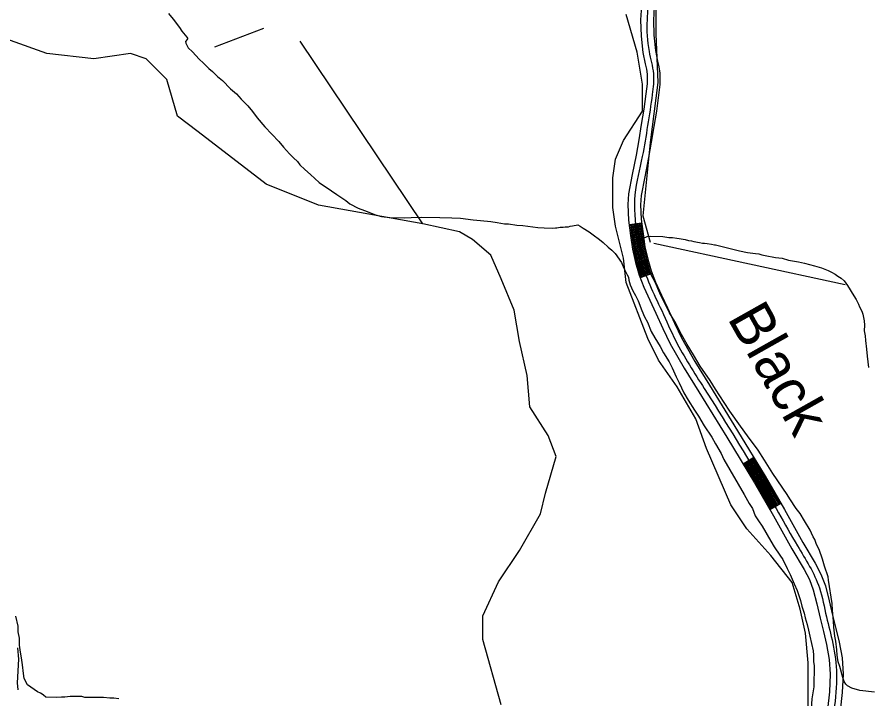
# Model space of a CAD drawing. Extents: x 3161514 to 3199414, y 831166 to 856601.
# Drawn here: x 3172892 to 3174900, y 839105 to 840713 of the extents above; entities that cross this region are included whole.
import ezdxf

# ---------------------------------------------------------------- set-up
doc = ezdxf.new("R2010")
doc.units = 0
for name, color, linetype in [('V-RIVR-IDEN', 7, 'Continuous'), ('V-ROAD-CNTR', 7, 'Continuous'), ('V-SITE-VEGE', 7, 'Continuous'), ('V-TOPO-SHOR', 7, 'Continuous')]:
    doc.layers.add(name, color=color, linetype=linetype)

msp = doc.modelspace()

# ---------------------------------------------------------------- linework, layer by layer
at = {"layer": 'V-ROAD-CNTR'}
for p, q in [((3174366.2, 840227), (3174336.5, 840223.2)), ((3174390.7, 840108.5), (3174362.8, 840097.6)), ((3174630.9, 839674), (3174605.3, 839658.4)), ((3174694.7, 839566.1), (3174668.7, 839551))]:
    msp.add_line(p, q, dxfattribs=at)
for points in [[(3174365.7, 840739.1), (3174363.7, 840706.5), (3174364.7, 840668.1), (3174368.8, 840629.6), (3174374.4, 840602.4), (3174377.3, 840589.9), (3174378.8, 840578.5), (3174378.7, 840555.7), (3174376.3, 840532.3), (3174371.1, 840495.9), (3174365.3, 840459.4), (3174359.1, 840423.1), (3174352.8, 840387), (3174344, 840341.9), (3174335.3, 840296), (3174333.1, 840270.8), (3174335.1, 840233.8), (3174339.7, 840197.7), (3174344.4, 840165.9), (3174351.3, 840134.1), (3174360.1, 840104.4), (3174371.3, 840075.8), (3174385.5, 840044.9), (3174399.6, 840014.4), (3174416, 839978.7), (3174433.1, 839942.6), (3174466, 839884.9), (3174501, 839829), (3174566.7, 839721.8), (3174632, 839614.6), (3174676.8, 839537), (3174720.7, 839458.5), (3174749.4, 839410.3), (3174761.8, 839386.7), (3174771.1, 839362.2), (3174779.6, 839329.3), (3174787.5, 839295.3), (3174795.1, 839263.9), (3174802.4, 839232.8), (3174808.9, 839197.8), (3174811.1, 839162.9), (3174809, 839121.9), (3174804.8, 839080.2)], [(3174395.6, 840736.9), (3174393.7, 840706), (3174394.7, 840670.1), (3174398.4, 840634.2), (3174403.7, 840608.9), (3174406.9, 840595.3), (3174408.8, 840580.4), (3174408.7, 840554.2), (3174406.1, 840528.7), (3174400.8, 840491.4), (3174394.9, 840454.5), (3174388.7, 840418), (3174382.3, 840381.5), (3174373.5, 840336.3), (3174365, 840291.9), (3174363.2, 840270.3), (3174365, 840236.5), (3174369.4, 840201.7), (3174373.9, 840171.3), (3174380.4, 840141.6), (3174388.5, 840114.1), (3174398.9, 840087.5), (3174412.8, 840057.4), (3174426.9, 840027), (3174443.2, 839991.4), (3174459.7, 839956.5), (3174491.8, 839900.3), (3174526.5, 839844.8), (3174592.3, 839737.4), (3174657.8, 839629.9), (3174702.9, 839551.9), (3174746.7, 839473.5), (3174775.6, 839425), (3174789.2, 839399), (3174799.7, 839371.3), (3174808.7, 839336.4), (3174816.7, 839302.3), (3174824.3, 839270.8), (3174831.8, 839238.9), (3174838.8, 839201.4), (3174841.2, 839163.1), (3174838.9, 839119.6), (3174834.6, 839076.7)], [(3174339.4, 840223.6), (3174342.7, 840198.1), (3174347.3, 840166.4), (3174354.2, 840134.8), (3174363, 840105.4), (3174365.6, 840098.7)], [(3174342.4, 840224), (3174345.6, 840198.5), (3174350.3, 840167), (3174357.1, 840135.6), (3174365.8, 840106.3), (3174368.4, 840099.8)], [(3174345.4, 840224.3), (3174348.6, 840198.9), (3174353.2, 840167.5), (3174360, 840136.3), (3174368.7, 840107.3), (3174371.2, 840100.9)], [(3174348.4, 840224.7), (3174351.6, 840199.3), (3174356.2, 840168.1), (3174362.9, 840137.1), (3174371.5, 840108.3), (3174374, 840102)], [(3174351.3, 840225.1), (3174354.6, 840199.7), (3174359.1, 840168.6), (3174365.8, 840137.8), (3174374.3, 840109.3), (3174376.8, 840103.1)], [(3174354.3, 840225.5), (3174357.5, 840200.1), (3174362.1, 840169.1), (3174368.7, 840138.6), (3174377.2, 840110.2), (3174379.6, 840104.1)], [(3174357.3, 840225.9), (3174360.5, 840200.5), (3174365, 840169.7), (3174371.7, 840139.3), (3174380, 840111.2), (3174382.4, 840105.2)], [(3174360.3, 840226.2), (3174363.5, 840200.9), (3174368, 840170.2), (3174374.6, 840140.1), (3174382.9, 840112.2), (3174385.1, 840106.3)], [(3174363.2, 840226.6), (3174366.5, 840201.3), (3174370.9, 840170.7), (3174377.5, 840140.8), (3174385.7, 840113.2), (3174387.9, 840107.4)], [(3174620.7, 839667.7), (3174647.5, 839623.8), (3174684.3, 839560.1)], [(3174623.3, 839669.3), (3174650.1, 839625.3), (3174686.9, 839561.6)], [(3174625.8, 839670.9), (3174652.7, 839626.8), (3174689.5, 839563.1)], [(3174628.4, 839672.4), (3174655.2, 839628.3), (3174692.1, 839564.6)], [(3174607.9, 839659.9), (3174634.6, 839616.1), (3174671.3, 839552.6)], [(3174610.5, 839661.5), (3174637.2, 839617.6), (3174673.9, 839554.1)], [(3174613, 839663), (3174639.8, 839619.2), (3174676.5, 839555.6)], [(3174615.6, 839664.6), (3174642.3, 839620.7), (3174679.1, 839557.1)], [(3174618.1, 839666.2), (3174644.9, 839622.2), (3174681.7, 839558.6)], [(3172894.9, 839126.2), (3172893, 839142.4), (3172896.5, 839198.9), (3172894.5, 839225.3)]]:
    msp.add_lwpolyline(points, dxfattribs=at)
msp.add_spline([(3176085.7, 842416.7), (3175999.2, 842329.3), (3175902.9, 842262.7), (3175816.8, 842191), (3175683.6, 842068.8), (3175542.6, 841944.4), (3175408.7, 841823.2), (3175248.8, 841669.1), (3175111.1, 841529.2), (3174939.9, 841373.3), (3174760.8, 841238.8), (3174657.1, 841147.6), (3174547.1, 841036.3), (3174492, 840982.1), (3174442.6, 840929.6), (3174420.2, 840901.8), (3174399.4, 840862.5), (3174389.5, 840827.3), (3174383.3, 840769.8), (3174378.7, 840706.2), (3174383.6, 840631.9), (3174393.8, 840579.4), (3174391.2, 840530.5), (3174380.1, 840456.9), (3174367.6, 840384.2), (3174350.2, 840294), (3174354.6, 840199.7), (3174365.8, 840137.8), (3174385.1, 840081.6), (3174413.3, 840020.7), (3174446.4, 839949.6), (3174513.8, 839836.9), (3174644.9, 839622.2), (3174733.7, 839466), (3174785.4, 839366.8), (3174802.1, 839298.8), (3174817.1, 839235.9), (3174826.1, 839163), (3174819.7, 839078.5), (3174801.9, 838938.6), (3174802.7, 838855.8), (3174814.8, 838721.3), (3174807.2, 838560.9), (3174809.6, 838402.5), (3174824, 838252.4), (3174850.8, 838131.5), (3174851.2, 837987.4), (3174839.3, 837845.3), (3174833.3, 837693.7), (3174830, 837563.5), (3174819.8, 837468.1), (3174779.7, 837355.2), (3174698, 837136.9), (3174632.1, 836964.9), (3174548.8, 836774), (3174465.5, 836611.3)], degree=3, dxfattribs=at)
at = {"layer": 'V-SITE-VEGE'}
for p, q in [((3173249.4, 840721.3), (3173260.3, 840708.3)), ((3173260.3, 840708.3), (3173275.4, 840688.5)), ((3173275.4, 840688.5), (3173281.2, 840679.9)), ((3173281.2, 840679.9), (3173293, 840665.3)), ((3173293.8, 840660.2), (3173289.4, 840655.1)), ((3173289.4, 840655.1), (3173290.2, 840651.7)), ((3173290.2, 840651.7), (3173296, 840640.5)), ((3173293, 840665.3), (3173295.5, 840661.8)), ((3173295.5, 840661.8), (3173293.8, 840660.2)), ((3173296, 840640.5), (3173306.1, 840631)), ((3173306.1, 840631), (3173322.1, 840613.7)), ((3173322.1, 840613.7), (3173332.2, 840604.2)), ((3173332.2, 840604.2), (3173344.8, 840591.3)), ((3173344.8, 840591.3), (3173353.2, 840584.3)), ((3173353.2, 840584.3), (3173365, 840573.1)), ((3173365, 840573.1), (3173376.8, 840563.6)), ((3173376.8, 840563.6), (3173396.1, 840543.7)), ((3173396.1, 840543.7), (3173410.4, 840531.6)), ((3173410.4, 840531.6), (3173421.3, 840519.5)), ((3173421.3, 840519.5), (3173436.5, 840504)), ((3173436.5, 840504), (3173448.2, 840490.2)), ((3173448.2, 840490.2), (3173459.1, 840475.5)), ((3173459.1, 840475.5), (3173476.7, 840454)), ((3173476.7, 840454), (3173510.3, 840419.4)), ((3173510.3, 840419.4), (3173521.2, 840406.5)), ((3173521.2, 840406.5), (3173535.4, 840390.1)), ((3173535.4, 840390.1), (3173544.7, 840380.6)), ((3173544.7, 840380.6), (3173553.9, 840372)), ((3173553.9, 840372), (3173559.8, 840364.2)), ((3173559.8, 840364.2), (3173571.6, 840353.8)), ((3173571.6, 840353.8), (3173585, 840341.7)), ((3173585, 840341.7), (3173605.2, 840322.7)), ((3173605.2, 840322.7), (3173633.9, 840303.5)), ((3173633.9, 840303.5), (3173646.6, 840294.8)), ((3173646.6, 840294.8), (3173667.7, 840280.1)), ((3173667.7, 840280.1), (3173677.8, 840272.3)), ((3173677.8, 840272.3), (3173697.3, 840262.6)), ((3173697.3, 840262.6), (3173712.5, 840256.4)), ((3173712.5, 840256.4), (3173738, 840246.7)), ((3173738, 840246.7), (3173752.4, 840242.3)), ((3173752.4, 840242.3), (3173772, 840240.3)), ((3173772, 840240.3), (3173806.9, 840239.8)), ((3173806.9, 840239.8), (3173822.2, 840240.4)), ((3173822.2, 840240.4), (3173846.1, 840241)), ((3173846.1, 840241), (3173889.6, 840240.4)), ((3173889.6, 840240.4), (3173918.5, 840239.1)), ((3173918.5, 840239.1), (3173939, 840238.8)), ((3173939, 840238.8), (3173968.7, 840235)), ((3173968.7, 840235), (3173985.7, 840233.1)), ((3173985.7, 840233.1), (3174010.4, 840231)), ((3174010.4, 840231), (3174024.9, 840228.3)), ((3174024.9, 840228.3), (3174042.7, 840225.5)), ((3174042.7, 840225.5), (3174052.1, 840225.3)), ((3174052.1, 840225.3), (3174071.7, 840222.5)), ((3174071.7, 840222.5), (3174086.1, 840221.5)), ((3174086.1, 840221.5), (3174109.1, 840218.6)), ((3174109.1, 840218.6), (3174121, 840216.7)), ((3174121, 840216.7), (3174136.3, 840215.7)), ((3174136.3, 840215.7), (3174156.8, 840215.4)), ((3174156.8, 840215.4), (3174162.8, 840216.2)), ((3174162.8, 840216.2), (3174166.2, 840216.1)), ((3174166.2, 840216.1), (3174173.9, 840217.7)), ((3174173.9, 840217.7), (3174180.7, 840217.6)), ((3174180.7, 840217.6), (3174185.8, 840218.4)), ((3174185.8, 840218.4), (3174193.5, 840218.3)), ((3174193.5, 840218.3), (3174197.7, 840219.9)), ((3174197.7, 840219.9), (3174202.9, 840220.7)), ((3174202.9, 840220.7), (3174215.7, 840223.1)), ((3174215.7, 840223.1), (3174220.7, 840219.6)), ((3174220.7, 840219.6), (3174228.4, 840215.2)), ((3174228.4, 840215.2), (3174241.9, 840206.5)), ((3174241.9, 840206.5), (3174252, 840199.6)), ((3174252, 840199.6), (3174266.3, 840188.3)), ((3174266.3, 840188.3), (3174275.6, 840181.4)), ((3174275.6, 840181.4), (3174287.4, 840170.1)), ((3174287.4, 840170.1), (3174295.8, 840163.2)), ((3174295.8, 840163.2), (3174303.4, 840155.4)), ((3174303.4, 840155.4), (3174318.4, 840133.9)), ((3174318.4, 840133.9), (3174324.2, 840121)), ((3174324.2, 840121), (3174327.5, 840114.2)), ((3174327.5, 840114.2), (3174331.6, 840104.8)), ((3174331.6, 840104.8), (3174335, 840099.6)), ((3174335, 840099.6), (3174335.7, 840092.8)), ((3174335.7, 840092.8), (3174339, 840081.6)), ((3174339, 840081.6), (3174345.6, 840067.1)), ((3174345.6, 840067.1), (3174351.4, 840055.9)), ((3174351.4, 840055.9), (3174358.1, 840043.9)), ((3174358.1, 840043.9), (3174366.3, 840020.8)), ((3174366.3, 840020.8), (3174372.9, 840006.2)), ((3174372.9, 840006.2), (3174379.5, 839993.3)), ((3174379.5, 839993.3), (3174388.6, 839971)), ((3174388.6, 839971), (3174396.9, 839956.4)), ((3174396.9, 839956.4), (3174409.4, 839935.8)), ((3174409.4, 839935.8), (3174417.7, 839921.2)), ((3174417.7, 839921.2), (3174431.1, 839899.7)), ((3174431.1, 839899.7), (3174437.7, 839886)), ((3174437.7, 839886), (3174447.6, 839864.6)), ((3174447.6, 839864.6), (3174454.2, 839850)), ((3174454.2, 839850), (3174465.8, 839826.8)), ((3174465.8, 839826.8), (3174475.8, 839809.6)), ((3174475.8, 839809.6), (3174490.8, 839785.6)), ((3174490.8, 839785.6), (3174500, 839771.8)), ((3174500, 839771.8), (3174513.3, 839748.6)), ((3174513.3, 839748.6), (3174531.7, 839722)), ((3174531.7, 839722), (3174540, 839706.5)), ((3174540, 839706.5), (3174553.3, 839683.3)), ((3174553.3, 839683.3), (3174560, 839669.6)), ((3174560, 839669.6), (3174608.3, 839587.1)), ((3174608.3, 839587.1), (3174619.9, 839565.7)), ((3174619.9, 839565.7), (3174627.4, 839553.6)), ((3174627.4, 839553.6), (3174634, 839536.5)), ((3174634, 839536.5), (3174641.5, 839524.5)), ((3174641.5, 839524.5), (3174650.7, 839512.4)), ((3174650.7, 839512.4), (3174670.6, 839477.2)), ((3174670.6, 839477.2), (3174679, 839463.4)), ((3174679, 839463.4), (3174692.3, 839443.7)), ((3174692.3, 839443.7), (3174699, 839433.3)), ((3174699, 839433.3), (3174709.8, 839412.7)), ((3174709.8, 839412.7), (3174716.4, 839398.2)), ((3174716.4, 839398.2), (3174726.3, 839375.9)), ((3174726.3, 839375.9), (3174732.9, 839360.4)), ((3174732.9, 839360.4), (3174741.2, 839337.3)), ((3174741.2, 839337.3), (3174744.4, 839323.6)), ((3174744.4, 839323.6), (3174749.3, 839307.4)), ((3174749.3, 839307.4), (3174751.7, 839296.3)), ((3172894.6, 839276.7), (3172889.8, 839299.8)), ((3174751.7, 839296.3), (3174756.6, 839280)), ((3172895.3, 839263.1), (3172894.6, 839276.7)), ((3174756.6, 839280), (3174759.8, 839267.2)), ((3174759.8, 839267.2), (3174763, 839252.7)), ((3172897.7, 839248.5), (3172895.3, 839263.1)), ((3172898.3, 839231.5), (3172897.7, 839248.5)), ((3174763, 839252.7), (3174771, 839218.5)), ((3172899.8, 839220.4), (3172898.3, 839231.5)), ((3172903.8, 839196.5), (3172899.8, 839220.4)), ((3174771, 839218.5), (3174771.8, 839208.2)), ((3174771.8, 839208.2), (3174771.5, 839192)), ((3172905.3, 839185.4), (3172903.8, 839196.5)), ((3172907.6, 839164.9), (3172905.3, 839185.4)), ((3174771.5, 839192), (3174773.1, 839183.5)), ((3172909.1, 839153), (3172907.6, 839164.9)), ((3174773.1, 839183.5), (3174772.4, 839133.2)), ((3172916.6, 839138.4), (3172909.1, 839153)), ((3172925, 839132.3), (3172916.6, 839138.4)), ((3172940.2, 839121.8), (3172925, 839132.3)), ((3174772.4, 839133.2), (3174767.8, 839105.2)), ((3172947.8, 839118.3), (3172940.2, 839121.8)), ((3172951.2, 839115.7), (3172947.8, 839118.3)), ((3172954.6, 839114), (3172951.2, 839115.7)), ((3172960.5, 839108.8), (3172954.6, 839114)), ((3172986.1, 839108.4), (3172960.5, 839108.8)), ((3172997.1, 839109.1), (3172986.1, 839108.4)), ((3173004.8, 839109), (3172997.1, 839109.1)), ((3173017.6, 839110.6), (3173004.8, 839109)), ((3173044.9, 839110.2), (3173017.6, 839110.6)), ((3173052.5, 839108.4), (3173044.9, 839110.2)), ((3173096, 839107.8), (3173052.5, 839108.4)), ((3173111.3, 839106.7), (3173096, 839107.8)), ((3173120.7, 839106.6), (3173111.3, 839106.7)), ((3173132.6, 839104.7), (3173120.7, 839106.6)), ((3174767.8, 839105.2), (3174765.7, 839080.5))]:
    msp.add_line(p, q, dxfattribs=at)
for points in [[(3174715.5, 839577.1), (3174709.6, 839586.6), (3174675.4, 839636.5), (3174656.2, 839668.3), (3174641.2, 839691.5), (3174616.1, 839725), (3174599.4, 839748.3), (3174574.3, 839783.6), (3174561, 839804.2), (3174540.1, 839835.2), (3174527.6, 839855.8), (3174504.2, 839889.3), (3174488.4, 839916), (3174473.4, 839940.9), (3174460.1, 839964.1), (3174444.3, 839995), (3174431.8, 840015.6), (3174417.7, 840043.9), (3174408.6, 840061.9), (3174397.9, 840087.7), (3174389.6, 840103.1), (3174379.7, 840127.9), (3174373.9, 840140.8), (3174368.1, 840155.4), (3174364, 840164), (3174362.4, 840175.9), (3174362.5, 840179.3), (3174364.3, 840185.3), (3174366.9, 840189.5), (3174370.3, 840192.8), (3174376.3, 840193.6), (3174378.9, 840195.3), (3174386.6, 840196), (3174416.4, 840195.6), (3174430, 840192.9), (3174438.5, 840192.8), (3174448.7, 840191.8), (3174454.7, 840190.8), (3174469.1, 840188.1), (3174476.8, 840186.3), (3174483.6, 840185.3), (3174489.5, 840183.5), (3174502.3, 840181.6), (3174509.9, 840179.8), (3174514.2, 840179.8), (3174521, 840178.8), (3174531.2, 840177), (3174538, 840176), (3174540.5, 840176), (3174596.6, 840161.6)], [(3174596.6, 840161.6), (3174616.1, 840157.9), (3174634.8, 840155.1), (3174642.5, 840154.2), (3174649.3, 840152.4), (3174657.8, 840150.5), (3174681.6, 840145.9), (3174697.7, 840144), (3174712.2, 840139.6), (3174736, 840135.8), (3174750.4, 840132.2), (3174774.2, 840125.9), (3174790.3, 840121.4), (3174806.4, 840115.2), (3174814, 840111.7), (3174822.5, 840106.5), (3174829.2, 840102.2), (3174836.8, 840096.9), (3174843.6, 840090.9), (3174851.9, 840079.7), (3174866.9, 840055.6), (3174871.9, 840047), (3174877.7, 840035.9), (3174880.2, 840029.9), (3174885.2, 840019.6), (3174887.6, 840011.9), (3174890.8, 839996.5), (3174891.5, 839986.3), (3174891.4, 839972.6), (3174893.8, 839961.5), (3174894.5, 839950.4), (3174896.7, 839929.9), (3174898.2, 839912.9), (3174901.2, 839886.4)], [(3174915.4, 839121), (3174880.5, 839124.9), (3174861.9, 839130.3), (3174851.7, 839135.5), (3174847.5, 839139.9), (3174844.2, 839145.9), (3174841.7, 839152.7), (3174838.4, 839163), (3174837.6, 839167.3), (3174833.6, 839181), (3174829.5, 839192.1), (3174827.1, 839208.3), (3174826.5, 839220.3), (3174824.2, 839240.7), (3174821.8, 839252.7), (3174819.5, 839274), (3174818.9, 839288.5), (3174816.7, 839314.1), (3174815.2, 839329.5), (3174806.6, 839385), (3174805.8, 839392.7), (3174797.7, 839418.3), (3174792.8, 839434.6), (3174784.6, 839456.9), (3174778.8, 839468.9), (3174774.7, 839480.9), (3174770.5, 839486.9), (3174767.2, 839495.5), (3174763.9, 839503.2), (3174750.5, 839524.7), (3174739.7, 839541.8), (3174730.5, 839553.9), (3174715.5, 839577.1)]]:
    msp.add_lwpolyline(points, dxfattribs=at)
at = {"layer": 'V-TOPO-SHOR'}
for p, q in [((3173359.2, 840642.5), (3173474.3, 840686.8)), ((3174846.5, 840081.5), (3174395, 840178.9))]:
    msp.add_line(p, q, dxfattribs=at)
for points in [[(3177099.5, 843338.2), (3176829.5, 843072.6), (3176320.5, 842612.3), (3176023.9, 842333.4), (3175926.5, 842244.9), (3175271.4, 841638.5), (3174979.3, 841372.9), (3174669.4, 841107.3), (3174470.3, 840921.4), (3174417.1, 840859.4), (3174399.4, 840779.8), (3174399.4, 840673.5), (3174403.9, 840558.4), (3174386.2, 840416.8), (3174368.5, 840244.2), (3174386.2, 840182.2)], [(3173849.8, 840225), (3173603.4, 840269.7), (3173480.1, 840319), (3173319.9, 840442.2), (3173270.6, 840479.2), (3173246, 840565.5), (3173196.7, 840614.8), (3173159.7, 840627.1), (3173073.4, 840614.8), (3172962.5, 840627.1), (3172790, 840688.7), (3172753, 840701), (3172654.4, 840824.3), (3172592.8, 840984.5), (3172629.8, 841083.1), (3172654.4, 841243.3), (3172592.8, 841366.5), (3172531.2, 841452.8), (3172469.6, 841514.4), (3172383.3, 841588.3), (3172358.6, 841613), (3172272.4, 841723.9), (3172198.4, 841822.5), (3172182.5, 841873.8)], [(3174759.3, 839076.6), (3174759.3, 839120.8), (3174759.3, 839190.3), (3174753, 839259.8), (3174740.4, 839316.6), (3174721.4, 839379.8), (3174670.9, 839442.9), (3174614.1, 839506.1), (3174576.2, 839562.9), (3174519.3, 839695.6), (3174494.1, 839765.1), (3174449.9, 839840.8), (3174405.7, 839904), (3174380.4, 839954.5), (3174329.9, 840087.2), (3174323.5, 840144), (3174304.6, 840219.8), (3174298.3, 840264), (3174298.3, 840333.5), (3174304.6, 840377.7), (3174323.5, 840421.9), (3174367.8, 840491.4), (3174367.8, 840554.5), (3174355.1, 840630.3), (3174329.9, 840718.7)], [(3174034.7, 839091.2), (3173991.6, 839245.3), (3173991.6, 839300.7), (3174028.5, 839380.8), (3174077.8, 839454.8), (3174127.1, 839541), (3174139.4, 839590.3), (3174164.1, 839676.6), (3174145.6, 839725.9), (3174102.5, 839793.7), (3174096.3, 839867.6), (3174077.8, 839947.7), (3174065.5, 840021.7), (3174034.7, 840095.6), (3174010, 840151.1), (3173966.9, 840188), (3173936.1, 840206.5), (3173849.8, 840225), (3173560.2, 840656.3)]]:
    msp.add_lwpolyline(points, dxfattribs=at)

# ---------------------------------------------------------------- texts
at = {"layer": 'V-RIVR-IDEN'}
msp.add_text('Black', height=100, rotation=299.3578, dxfattribs=at).set_placement((3174567, 840003.3))

doc.saveas('drawing.dxf')
